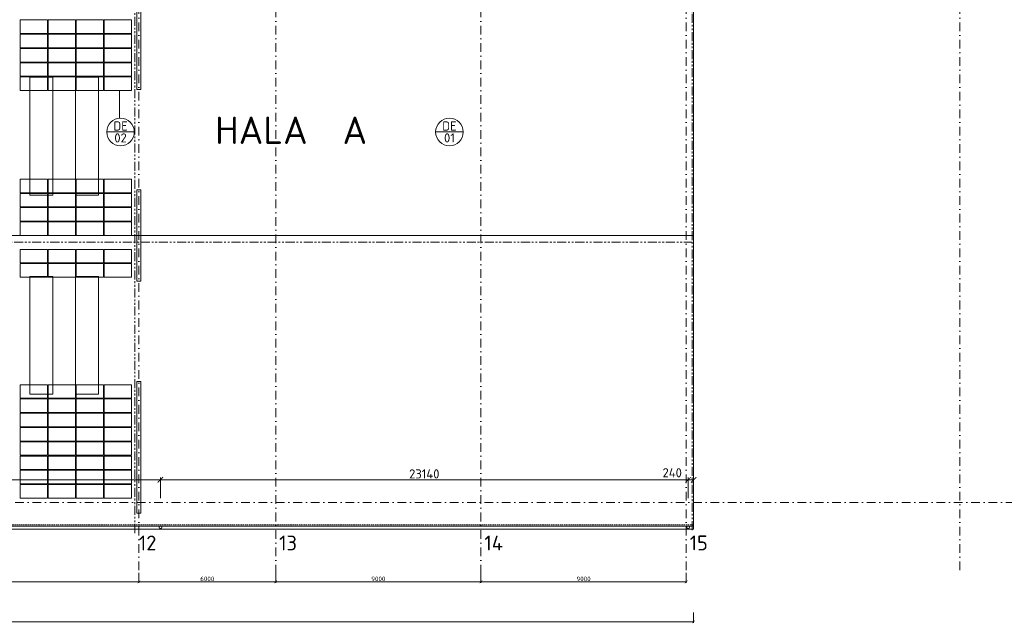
# Model space of a CAD drawing. Header units: millimetres. Extents: x -796345 to 3713765, y -2985421 to 2187451.
# Tile 386 of 399: x 409325 to 452496, y 144709 to 171160. Entities that reach past the tile are written whole.
import ezdxf
from ezdxf.enums import TextEntityAlignment as Align

# ---------------------------------------------------------------- set-up
doc = ezdxf.new("R2010")
doc.units = ezdxf.units.MM
doc.header["$PDMODE"] = 1
for name, pattern in [('CENTERX2', [101.6, 63.5, -12.7, 12.7, -12.7]), ('DASHDOT', [25.4, 12.7, -6.35, 0, -6.35]), ('DASHED', [19.05, 12.7, -6.35]), ('HIDDEN', [9.525, 6.35, -3.175]), ('PHANTOM2', [31.75, 15.875, -3.175, 3.175, -3.175, 3.175, -3.175])]:
    doc.linetypes.add(name, pattern=pattern)
doc.layers.get('Defpoints').update_dxf_attribs({"color": 8})
for name, color, linetype, lineweight in [('A99_FVE', 30, 'Continuous', 5), ('A99_N_kce-pod', 7, 'DASHED', 20), ('A99_N_koty-200', 5, 'Continuous', 5), ('A99_N_txt-popis-200', 240, 'Continuous', 5), ('A99_N_znaceni 200', 5, 'Continuous', 5), ('A99_S_kce-demolice', 30, 'Continuous', 20), ('A99_S_kce-pohl', 7, 'Continuous', 5), ('A99_S_osy', 1, 'CENTERX2', 5)]:
    doc.layers.add(name, color=color, linetype=linetype, lineweight=lineweight)
doc.styles.add('A99_kota', font='isocpeur.ttf', dxfattribs={"height": 2})
doc.styles.add('A99_popis', font='isocpeur.ttf')
doc.styles.add('ad_popis 100', font='isocpeur.ttf', dxfattribs={"height": 200})
doc.dimstyles.new('A99_kota_200 new', dxfattribs={"dimscale": 200, "dimtxt": 2, "dimasz": 1.2, "dimexe": 0.5, "dimexo": 1.5, "dimgap": 0.3, "dimtad": 1, "dimdec": 0, "dimzin": 3, "dimdsep": 46, "dimtxsty": 'A99_kota', "dimblk": 'ARCHTICK', "dimcen": 2.5, "dimazin": 2, "dimtfac": 0.75, "dimtdec": 0, "dimtmove": 2, "dimatfit": 0, "dimfxl": 4, "dimfxlon": 1, "dimtolj": 1, "dimtzin": 0, "dimlwd": 5, "dimlwe": 5, "dimarcsym": 0})

# ---------------------------------------------------------------- blocks, each defined once
blk = doc.blocks.new('_ArchTick')
at = {"color": 0, "linetype": 'ByBlock', "const_width": 0.15}
blk.add_lwpolyline([(-0.5, -0.5), (0.5, 0.5)], dxfattribs=at)
blk = doc.blocks.new('*D2157')
at = {"layer": 'A99_N_koty-200', "color": 0, "linetype": 'Continuous', "lineweight": 5, "ltscale": 10}
for p, q in [((429550, 146925), (429550, 146475)), ((438550, 146925), (438550, 146475)), ((438550, 146525), (429550, 146525))]:
    blk.add_line(p, q, dxfattribs=at)
at = {"layer": 'Defpoints', "color": 0, "linetype": 'Continuous', "lineweight": 0, "ltscale": 10}
for p in [(429550, 149400), (438550, 149400), (429550, 146525)]:
    blk.add_point(p, dxfattribs=at)
at = {"layer": 'A99_N_koty-200', "color": 0, "linetype": 'Continuous', "lineweight": 5, "ltscale": 10, "xscale": 120, "yscale": 120, "zscale": 120, "rotation": 180}
blk.add_blockref('_ArchTick', (429550, 146525), dxfattribs=at)
at = {"layer": 'A99_N_koty-200', "color": 0, "linetype": 'Continuous', "lineweight": 5, "ltscale": 10, "xscale": 120, "yscale": 120, "zscale": 120}
blk.add_blockref('_ArchTick', (438550, 146525), dxfattribs=at)
at = {"layer": 'A99_N_koty-200', "color": 0, "linetype": 'Continuous', "ltscale": 10, "insert": (434050, 146655), "char_height": 200, "attachment_point": 5, "style": 'A99_kota'}
blk.add_mtext('\\A1;9000', dxfattribs=at)
blk = doc.blocks.new('*D2165')
at = {"layer": 'A99_N_koty-200', "color": 0, "linetype": 'Continuous', "lineweight": 5, "ltscale": 10}
for p, q in [((420550, 146925), (420550, 146475)), ((429550, 146925), (429550, 146475)), ((429550, 146525), (420550, 146525))]:
    blk.add_line(p, q, dxfattribs=at)
at = {"layer": 'Defpoints', "color": 0, "linetype": 'Continuous', "lineweight": 0, "ltscale": 10}
for p in [(420550, 149400), (429550, 149400), (420550, 146525)]:
    blk.add_point(p, dxfattribs=at)
at = {"layer": 'A99_N_koty-200', "color": 0, "linetype": 'Continuous', "lineweight": 5, "ltscale": 10, "xscale": 120, "yscale": 120, "zscale": 120, "rotation": 180}
blk.add_blockref('_ArchTick', (420550, 146525), dxfattribs=at)
at = {"layer": 'A99_N_koty-200', "color": 0, "linetype": 'Continuous', "lineweight": 5, "ltscale": 10, "xscale": 120, "yscale": 120, "zscale": 120}
blk.add_blockref('_ArchTick', (429550, 146525), dxfattribs=at)
at = {"layer": 'A99_N_koty-200', "color": 0, "linetype": 'Continuous', "ltscale": 10, "insert": (425050, 146655), "char_height": 200, "attachment_point": 5, "style": 'A99_kota'}
blk.add_mtext('\\A1;9000', dxfattribs=at)
blk = doc.blocks.new('*D2173')
at = {"layer": 'A99_N_koty-200', "color": 0, "linetype": 'Continuous', "lineweight": 5, "ltscale": 10}
for p, q in [((414550, 146925), (414550, 146475)), ((420550, 146925), (420550, 146475)), ((420550, 146525), (414550, 146525))]:
    blk.add_line(p, q, dxfattribs=at)
at = {"layer": 'Defpoints', "color": 0, "linetype": 'Continuous', "lineweight": 0, "ltscale": 10}
for p in [(414550, 149400), (420550, 149400), (414550, 146525)]:
    blk.add_point(p, dxfattribs=at)
at = {"layer": 'A99_N_koty-200', "color": 0, "linetype": 'Continuous', "lineweight": 5, "ltscale": 10, "xscale": 120, "yscale": 120, "zscale": 120, "rotation": 180}
blk.add_blockref('_ArchTick', (414550, 146525), dxfattribs=at)
at = {"layer": 'A99_N_koty-200', "color": 0, "linetype": 'Continuous', "lineweight": 5, "ltscale": 10, "xscale": 120, "yscale": 120, "zscale": 120}
blk.add_blockref('_ArchTick', (420550, 146525), dxfattribs=at)
at = {"layer": 'A99_N_koty-200', "color": 0, "linetype": 'Continuous', "ltscale": 10, "insert": (417550, 146655), "char_height": 200, "attachment_point": 5, "style": 'A99_kota'}
blk.add_mtext('\\A1;6000', dxfattribs=at)
blk = doc.blocks.new('*D2181')
at = {"layer": 'A99_N_koty-200', "color": 0, "linetype": 'Continuous', "lineweight": 5, "ltscale": 10}
for p, q in [((402550, 146925), (402550, 146475)), ((414550, 146925), (414550, 146475)), ((414550, 146525), (402550, 146525))]:
    blk.add_line(p, q, dxfattribs=at)
at = {"layer": 'Defpoints', "color": 0, "linetype": 'Continuous', "lineweight": 0, "ltscale": 10}
for p in [(402550, 149400), (414550, 149400), (402550, 146525)]:
    blk.add_point(p, dxfattribs=at)
at = {"layer": 'A99_N_koty-200', "color": 0, "linetype": 'Continuous', "lineweight": 5, "ltscale": 10, "xscale": 120, "yscale": 120, "zscale": 120, "rotation": 180}
blk.add_blockref('_ArchTick', (402550, 146525), dxfattribs=at)
at = {"layer": 'A99_N_koty-200', "color": 0, "linetype": 'Continuous', "lineweight": 5, "ltscale": 10, "xscale": 120, "yscale": 120, "zscale": 120}
blk.add_blockref('_ArchTick', (414550, 146525), dxfattribs=at)
at = {"layer": 'A99_N_koty-200', "color": 0, "linetype": 'Continuous', "ltscale": 10, "insert": (408550, 146655), "char_height": 200, "attachment_point": 5, "style": 'A99_kota'}
blk.add_mtext('\\A1;12000', dxfattribs=at)
blk = doc.blocks.new('*D2269')
at = {"layer": 'A99_N_koty-200', "color": 0, "linetype": 'Continuous', "lineweight": 5, "ltscale": 10}
for p, q in [((299400, 145175), (299400, 144725)), ((438876, 145175), (438876, 144725)), ((438876, 144775), (299400, 144775))]:
    blk.add_line(p, q, dxfattribs=at)
at = {"layer": 'Defpoints', "color": 0, "linetype": 'Continuous', "lineweight": 0, "ltscale": 10}
for p in [(299400, 148705), (438876, 148705), (299400, 144775)]:
    blk.add_point(p, dxfattribs=at)
at = {"layer": 'A99_N_koty-200', "color": 0, "linetype": 'Continuous', "lineweight": 5, "ltscale": 10, "xscale": 120, "yscale": 120, "zscale": 120, "rotation": 180}
blk.add_blockref('_ArchTick', (299400, 144775), dxfattribs=at)
at = {"layer": 'A99_N_koty-200', "color": 0, "linetype": 'Continuous', "lineweight": 5, "ltscale": 10, "xscale": 120, "yscale": 120, "zscale": 120}
blk.add_blockref('_ArchTick', (438876, 144775), dxfattribs=at)
at = {"layer": 'A99_N_koty-200', "color": 0, "linetype": 'Continuous', "ltscale": 10, "insert": (369138, 144905), "char_height": 200, "attachment_point": 5, "style": 'A99_kota'}
blk.add_mtext('\\A1;139476', dxfattribs=at)
blk = doc.blocks.new('*D2386')
at = {"layer": 'A99_N_koty-200', "color": 0, "linetype": 'Continuous', "lineweight": 5, "ltscale": 10, "transparency": 16777216}
for p, q in [((378280, 150200), (378280, 151100)), ((415495, 150200), (415495, 151100)), ((378280, 151000), (415495, 151000))]:
    blk.add_line(p, q, dxfattribs=at)
at = {"layer": 'Defpoints', "color": 0, "linetype": 'Continuous', "lineweight": 0, "ltscale": 10, "transparency": 16777216}
for p in [(415495, 151000), (378280, 148920), (415495, 148920)]:
    blk.add_point(p, dxfattribs=at)
at = {"layer": 'A99_N_koty-200', "color": 0, "linetype": 'Continuous', "lineweight": 5, "ltscale": 10, "transparency": 16777216, "xscale": 240, "yscale": 240, "zscale": 240, "rotation": 180}
blk.add_blockref('_ArchTick', (378280, 151000), dxfattribs=at)
at = {"layer": 'A99_N_koty-200', "color": 0, "linetype": 'Continuous', "lineweight": 5, "ltscale": 10, "transparency": 16777216, "xscale": 240, "yscale": 240, "zscale": 240}
blk.add_blockref('_ArchTick', (415495, 151000), dxfattribs=at)
at = {"layer": 'A99_N_koty-200', "color": 0, "linetype": 'Continuous', "ltscale": 10, "transparency": 16777216, "insert": (396887.5, 151260), "char_height": 400, "attachment_point": 5, "style": 'A99_kota'}
blk.add_mtext('\\A1;37215', dxfattribs=at)
blk = doc.blocks.new('*D2394')
at = {"layer": 'A99_N_koty-200', "color": 0, "linetype": 'Continuous', "lineweight": 5, "ltscale": 10, "transparency": 16777216}
for p, q in [((415495, 150195), (415495, 151095)), ((415495, 150995), (438635, 150995)), ((438635, 150195), (438635, 151095))]:
    blk.add_line(p, q, dxfattribs=at)
at = {"layer": 'Defpoints', "color": 0, "linetype": 'Continuous', "lineweight": 0, "ltscale": 10, "transparency": 16777216}
for p in [(438635, 150995), (415495, 148920), (438635, 148920)]:
    blk.add_point(p, dxfattribs=at)
at = {"layer": 'A99_N_koty-200', "color": 0, "linetype": 'Continuous', "lineweight": 5, "ltscale": 10, "transparency": 16777216, "xscale": 240, "yscale": 240, "zscale": 240, "rotation": 180}
blk.add_blockref('_ArchTick', (415495, 150995), dxfattribs=at)
at = {"layer": 'A99_N_koty-200', "color": 0, "linetype": 'Continuous', "lineweight": 5, "ltscale": 10, "transparency": 16777216, "xscale": 240, "yscale": 240, "zscale": 240}
blk.add_blockref('_ArchTick', (438635, 150995), dxfattribs=at)
at = {"layer": 'A99_N_koty-200', "color": 0, "linetype": 'Continuous', "ltscale": 10, "transparency": 16777216, "insert": (427065, 151255), "char_height": 400, "attachment_point": 5, "style": 'A99_kota'}
blk.add_mtext('\\A1;23140', dxfattribs=at)
blk = doc.blocks.new('*D2402')
at = {"layer": 'A99_N_koty-200', "color": 0, "linetype": 'Continuous', "lineweight": 5, "ltscale": 10, "transparency": 16777216}
for p, q in [((438635, 150195), (438635, 151095)), ((438635, 150995), (438876, 150995)), ((438876, 150195), (438876, 151095))]:
    blk.add_line(p, q, dxfattribs=at)
at = {"layer": 'Defpoints', "color": 0, "linetype": 'Continuous', "lineweight": 0, "ltscale": 10, "transparency": 16777216}
for p in [(438876, 150995), (438876, 148960), (438635, 148920)]:
    blk.add_point(p, dxfattribs=at)
at = {"layer": 'A99_N_koty-200', "color": 0, "linetype": 'Continuous', "lineweight": 5, "ltscale": 10, "transparency": 16777216, "xscale": 240, "yscale": 240, "zscale": 240, "rotation": 180}
blk.add_blockref('_ArchTick', (438635, 150995), dxfattribs=at)
at = {"layer": 'A99_N_koty-200', "color": 0, "linetype": 'Continuous', "lineweight": 5, "ltscale": 10, "transparency": 16777216, "xscale": 240, "yscale": 240, "zscale": 240}
blk.add_blockref('_ArchTick', (438876, 150995), dxfattribs=at)
at = {"layer": 'A99_N_koty-200', "color": 0, "linetype": 'Continuous', "ltscale": 10, "transparency": 16777216, "insert": (437935, 151305), "char_height": 400, "attachment_point": 5, "style": 'A99_kota'}
blk.add_mtext('\\A1;240', dxfattribs=at)
blk = doc.blocks.new('*U20')
at = {"color": 0, "linetype": 'ByBlock'}
blk.add_line((-3.02, 0), (3.02, 0), dxfattribs=at)
blk.add_circle((0, 0), 3.02, dxfattribs=at)
at = {"color": 0, "linetype": 'ByBlock', "style": 'A99_popis'}
for tag, p in [('KATEGORIE', (0, 1.31)), ('PRVEK', (0, -1.3))]:
    blk.add_attdef(tag, text='', height=2, dxfattribs=at).set_placement(p, align=Align.MIDDLE_CENTER)

msp = doc.modelspace()

# ---------------------------------------------------------------- linework, layer by layer
at = {"layer": 'A99_FVE', "linetype": 'Continuous', "lineweight": 15, "ltscale": 2}
for points in [[(414465, 173885), (414635, 173885), (414635, 168100), (414465, 168100)], [(414465, 163710), (414635, 163710), (414635, 159695), (414465, 159695)], [(414465, 155305), (414635, 155305), (414635, 149540), (414465, 149540)]]:
    msp.add_lwpolyline(points, close=True, dxfattribs=at)
at = {"layer": 'A99_FVE', "lineweight": 5, "ltscale": 2}
for points in [[(410540, 170555), (410540, 171150), (409340, 171150), (409340, 170555)], [(411770, 170555), (411770, 171150), (410570, 171150), (410570, 170555)], [(413000, 170555), (413000, 171150), (411800, 171150), (411800, 170555)], [(414230, 170555), (414230, 171150), (413030, 171150), (413030, 170555)], [(410540, 169930), (410540, 170525), (409340, 170525), (409340, 169930)], [(411770, 169930), (411770, 170525), (410570, 170525), (410570, 169930)], [(413000, 169930), (413000, 170525), (411800, 170525), (411800, 169930)], [(414230, 169930), (414230, 170525), (413030, 170525), (413030, 169930)], [(410540, 169305), (410540, 169900), (409340, 169900), (409340, 169305)], [(411770, 169305), (411770, 169900), (410570, 169900), (410570, 169305)], [(413000, 169305), (413000, 169900), (411800, 169900), (411800, 169305)], [(414230, 169305), (414230, 169900), (413030, 169900), (413030, 169305)], [(410540, 168680), (410540, 169275), (409340, 169275), (409340, 168680)], [(411770, 168680), (411770, 169275), (410570, 169275), (410570, 168680)], [(413000, 168680), (413000, 169275), (411800, 169275), (411800, 168680)], [(414230, 168680), (414230, 169275), (413030, 169275), (413030, 168680)], [(410540, 168055), (410540, 168650), (409340, 168650), (409340, 168055)], [(411770, 168055), (411770, 168650), (410570, 168650), (410570, 168055)], [(413000, 168055), (413000, 168650), (411800, 168650), (411800, 168055)], [(414230, 168055), (414230, 168650), (413030, 168650), (413030, 168055)], [(410540, 163580), (410540, 164175), (409340, 164175), (409340, 163580)], [(411770, 163580), (411770, 164175), (410570, 164175), (410570, 163580)], [(413000, 163580), (413000, 164175), (411800, 164175), (411800, 163580)], [(414230, 163580), (414230, 164175), (413030, 164175), (413030, 163580)], [(410540, 162955), (410540, 163550), (409340, 163550), (409340, 162955)], [(411770, 162955), (411770, 163550), (410570, 163550), (410570, 162955)], [(413000, 162955), (413000, 163550), (411800, 163550), (411800, 162955)], [(414230, 162955), (414230, 163550), (413030, 163550), (413030, 162955)], [(410540, 162330), (410540, 162925), (409340, 162925), (409340, 162330)], [(411770, 162330), (411770, 162925), (410570, 162925), (410570, 162330)], [(413000, 162330), (413000, 162925), (411800, 162925), (411800, 162330)], [(414230, 162330), (414230, 162925), (413030, 162925), (413030, 162330)], [(410540, 161705), (410540, 162300), (409340, 162300), (409340, 161705)], [(411770, 161705), (411770, 162300), (410570, 162300), (410570, 161705)], [(413000, 161705), (413000, 162300), (411800, 162300), (411800, 161705)], [(414230, 161705), (414230, 162300), (413030, 162300), (413030, 161705)], [(410540, 160500), (410540, 161095), (409340, 161095), (409340, 160500)], [(411770, 160500), (411770, 161095), (410570, 161095), (410570, 160500)], [(413000, 160500), (413000, 161095), (411800, 161095), (411800, 160500)], [(414230, 160500), (414230, 161095), (413030, 161095), (413030, 160500)], [(410540, 159875), (410540, 160470), (409340, 160470), (409340, 159875)], [(411770, 159875), (411770, 160470), (410570, 160470), (410570, 159875)], [(413000, 159875), (413000, 160470), (411800, 160470), (411800, 159875)], [(414230, 159875), (414230, 160470), (413030, 160470), (413030, 159875)], [(410540, 155165), (410540, 154570), (409340, 154570), (409340, 155165)], [(411770, 155165), (411770, 154570), (410570, 154570), (410570, 155165)], [(413000, 155165), (413000, 154570), (411800, 154570), (411800, 155165)], [(414230, 155165), (414230, 154570), (413030, 154570), (413030, 155165)], [(410540, 153945), (410540, 154540), (409340, 154540), (409340, 153945)], [(411770, 153945), (411770, 154540), (410570, 154540), (410570, 153945)], [(413000, 153945), (413000, 154540), (411800, 154540), (411800, 153945)], [(414230, 153945), (414230, 154540), (413030, 154540), (413030, 153945)], [(410540, 153320), (410540, 153915), (409340, 153915), (409340, 153320)], [(411770, 153320), (411770, 153915), (410570, 153915), (410570, 153320)], [(413000, 153320), (413000, 153915), (411800, 153915), (411800, 153320)], [(414230, 153320), (414230, 153915), (413030, 153915), (413030, 153320)], [(410540, 152695), (410540, 153290), (409340, 153290), (409340, 152695)], [(411770, 152695), (411770, 153290), (410570, 153290), (410570, 152695)], [(413000, 152695), (413000, 153290), (411800, 153290), (411800, 152695)], [(414230, 152695), (414230, 153290), (413030, 153290), (413030, 152695)], [(410540, 152070), (410540, 152665), (409340, 152665), (409340, 152070)], [(411770, 152070), (411770, 152665), (410570, 152665), (410570, 152070)], [(413000, 152070), (413000, 152665), (411800, 152665), (411800, 152070)], [(414230, 152070), (414230, 152665), (413030, 152665), (413030, 152070)], [(410540, 151445), (410540, 152040), (409340, 152040), (409340, 151445)], [(411770, 151445), (411770, 152040), (410570, 152040), (410570, 151445)], [(413000, 151445), (413000, 152040), (411800, 152040), (411800, 151445)], [(414230, 151445), (414230, 152040), (413030, 152040), (413030, 151445)], [(410540, 150820), (410540, 151415), (409340, 151415), (409340, 150820)], [(411770, 150820), (411770, 151415), (410570, 151415), (410570, 150820)], [(413000, 150820), (413000, 151415), (411800, 151415), (411800, 150820)], [(414230, 150820), (414230, 151415), (413030, 151415), (413030, 150820)], [(410540, 150195), (410540, 150790), (409340, 150790), (409340, 150195)], [(411770, 150195), (411770, 150790), (410570, 150790), (410570, 150195)], [(413000, 150195), (413000, 150790), (411800, 150790), (411800, 150195)], [(414230, 150195), (414230, 150790), (413030, 150790), (413030, 150195)]]:
    msp.add_lwpolyline(points, close=True, dxfattribs=at)
at = {"layer": 'A99_N_kce-pod', "linetype": 'HIDDEN', "lineweight": 5, "ltscale": 10}
msp.add_lwpolyline([(438875.5, 149020), (299400, 149020)], dxfattribs=at)
at = {"layer": 'A99_N_znaceni 200'}
msp.add_lwpolyline([(413706.2, 168055), (413706.2, 166843.5)], dxfattribs=at)
at = {"layer": 'A99_S_kce-demolice', "linetype": 'PHANTOM2', "lineweight": 9, "ltscale": 25}
for points in [[(438810, 148792.5), (438810, 183350)], [(414377.5, 148665), (414377.5, 182990)], [(307480, 161415), (438810, 161415)]]:
    msp.add_lwpolyline(points, dxfattribs=at)
at = {"layer": 'A99_S_kce-demolice', "linetype": 'Continuous', "lineweight": 9}
for points in [[(409775, 168635), (410775, 168635), (410775, 163475), (409775, 163475)], [(411775, 168635), (412775, 168635), (412775, 163475), (411775, 163475)], [(409775, 159910), (410775, 159910), (410775, 154750), (409775, 154750)], [(411775, 159910), (412775, 159910), (412775, 154750), (411775, 154750)]]:
    msp.add_lwpolyline(points, close=True, dxfattribs=at)
at = {"layer": 'A99_S_kce-pohl', "linetype": 'Continuous', "ltscale": 25}
msp.add_lwpolyline([(307330, 174440), (299400, 174440), (299400, 148960), (438875.5, 148960), (438875.5, 176350)], dxfattribs=at)
at = {"layer": 'A99_S_kce-pohl', "linetype": 'Continuous'}
for points in [[(438875.5, 161700), (299400, 161700)], [(438875.5, 148960), (438875.5, 148830)], [(438875.5, 148830), (299400, 148830)]]:
    msp.add_lwpolyline(points, dxfattribs=at)
for centre in [(415495, 148920), (438635, 148920)]:
    msp.add_circle(centre, 60, dxfattribs=at)
at = {"layer": 'A99_S_osy', "linetype": 'DASHDOT', "lineweight": 5, "ltscale": 30}
for points in [[(414550, 250300), (414550, 146890)], [(438550, 250300), (438550, 146890)], [(450550, 250300), (450550, 146890)], [(420550, 146890), (420550, 179215)], [(429550, 146890), (429550, 179215)], [(452950, 150000), (297355, 150000)]]:
    msp.add_lwpolyline(points, dxfattribs=at)

# ---------------------------------------------------------------- block references
at = {"layer": 'A99_N_znaceni 200', "xscale": 200, "yscale": 200, "zscale": 200}
for p, values in [((413747.1, 166239.6), {'KATEGORIE': 'DE', 'PRVEK': '02'}), ((428167.1, 166239.6), {'KATEGORIE': 'DE', 'PRVEK': '01'})]:
    msp.add_blockref('*U20', p, dxfattribs=at).add_auto_attribs(values)

# ---------------------------------------------------------------- texts
at = {"layer": 'A99_N_txt-popis-200', "lineweight": 9, "ltscale": 5, "style": 'ad_popis 100'}
msp.add_text('HALA  A', height=1200, dxfattribs=at).set_placement((417890, 165715))
at = {"layer": 'A99_N_txt-popis-200', "color": 1, "lineweight": 0, "char_height": 650, "attachment_point": 1, "style": 'ad_popis 100'}
for s, insert in [('12', (414550, 148553.5)), ('13', (420700, 148553.5)), ('14', (429700, 148553.5)), ('15', (438700, 148556.7))]:
    msp.add_mtext_dynamic_manual_height_columns(s, width=832.5, gutter_width=1000, heights=[0], dxfattribs=dict(at, insert=insert))

# ---------------------------------------------------------------- dimensions: what is measured, and where the dimension line sits
at = {"layer": 'A99_N_koty-200', "linetype": 'Continuous', "ltscale": 10}
dim = msp.add_linear_dim(base=(438875.5, 150995), p1=(438635, 148920), p2=(438875.5, 148960), text='240', dimstyle='A99_kota_200 new', override={"dimscale": 0, "dimtix": 1, "dimtofl": 1, "dimtmove": 2, "dimatfit": 3}, dxfattribs=at)
dim.commit()
dim.dimension.update_dxf_attribs({"geometry": '*D2402', "text_midpoint": (437935, 151305), "dimtype": 160})
for base, p1, p2, picture, middle in [((415495, 151000), (378280, 148920), (415495, 148920), '*D2386', (396887.5, 151260)), ((438635, 150995), (415495, 148920), (438635, 148920), '*D2394', (427065, 151255))]:
    dim = msp.add_linear_dim(base=base, p1=p1, p2=p2, dimstyle='A99_kota_200 new', override={"dimscale": 0, "dimtix": 1, "dimtofl": 1, "dimtmove": 2, "dimatfit": 3}, dxfattribs=at)
    dim.commit()
    dim.dimension.update_dxf_attribs({"geometry": picture, "text_midpoint": middle})
for base, p1, p2, picture, middle in [((402550, 146525), (414550, 149400), (402550, 149400), '*D2181', (408550, 146655)), ((414550, 146525), (420550, 149400), (414550, 149400), '*D2173', (417550, 146655)), ((420550, 146525), (429550, 149400), (420550, 149400), '*D2165', (425050, 146655)), ((429550, 146525), (438550, 149400), (429550, 149400), '*D2157', (434050, 146655)), ((299400, 144775), (438875.5457, 148705), (299400, 148705), '*D2269', (369137.7728, 144905))]:
    dim = msp.add_linear_dim(base=base, p1=p1, p2=p2, angle=180, dimstyle='A99_kota_200 new', override={"dimscale": 0, "dimtix": 1, "dimtofl": 1, "dimtmove": 1, "dimatfit": 1}, dxfattribs=at)
    dim.commit()
    dim.dimension.update_dxf_attribs({"geometry": picture, "text_midpoint": middle})

doc.saveas('drawing.dxf')
